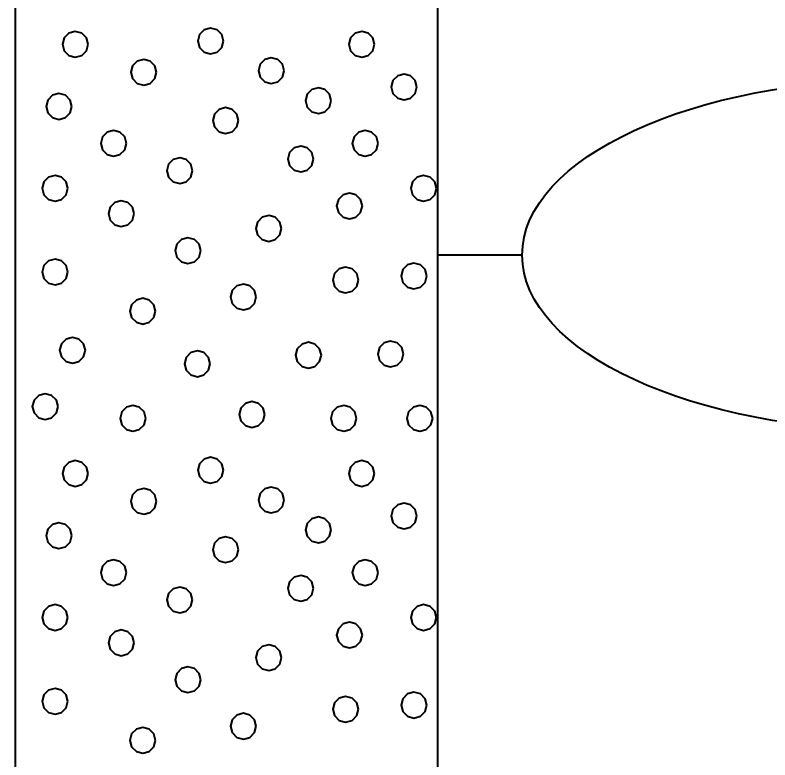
# Model space of a CAD drawing. Extents: x -76 to 974, y -1080 to -735.
# Drawn here: x 194.141 to 198.606, y -987.167 to -982.759 of the extents above; entities that cross this region are included whole.
import ezdxf

# ---------------------------------------------------------------- set-up
doc = ezdxf.new("R2010")
doc.units = 0
doc.header["$LTSCALE"] = 0.36
doc.layers.add('27', color=7, linetype='Continuous', lineweight=40)

msp = doc.modelspace()

# ---------------------------------------------------------------- linework, layer by layer
at = {"layer": '27'}
for p, q in [((194.1412, -980.1789), (194.1412, -999.6789)), ((196.6412, -999.6789), (196.6412, -980.1789)), ((197.1412, -984.1789), (196.6412, -984.1789))]:
    msp.add_line(p, q, dxfattribs=at)
for points in [[(195.374, -982.912), (195.3638, -982.8739), (195.3359, -982.846), (195.2978, -982.8358), (195.2597, -982.846), (195.2319, -982.8739), (195.2216, -982.912), (195.2319, -982.9501), (195.2597, -982.978), (195.2978, -982.9882), (195.3359, -982.978), (195.3638, -982.9501)], [(194.5731, -982.9316), (194.5629, -982.8935), (194.535, -982.8656), (194.4969, -982.8554), (194.4588, -982.8656), (194.4309, -982.8935), (194.4207, -982.9316), (194.4309, -982.9697), (194.4588, -982.9975), (194.4969, -983.0078), (194.535, -982.9975), (194.5629, -982.9697)], [(196.2677, -982.9316), (196.2575, -982.8935), (196.2296, -982.8656), (196.1915, -982.8554), (196.1534, -982.8656), (196.1255, -982.8935), (196.1153, -982.9316), (196.1255, -982.9697), (196.1534, -982.9976), (196.1915, -983.0078), (196.2296, -982.9976), (196.2575, -982.9697)], [(195.7331, -983.0878), (195.7229, -983.0497), (195.695, -983.0218), (195.6569, -983.0116), (195.6188, -983.0218), (195.5909, -983.0497), (195.5807, -983.0878), (195.5909, -983.1259), (195.6188, -983.1538), (195.6569, -983.164), (195.695, -983.1538), (195.7229, -983.1259)], [(194.978, -983.0968), (194.9678, -983.0587), (194.9399, -983.0308), (194.9018, -983.0206), (194.8637, -983.0308), (194.8358, -983.0587), (194.8256, -983.0968), (194.8358, -983.1349), (194.8637, -983.1628), (194.9018, -983.173), (194.9399, -983.1628), (194.9678, -983.1349)], [(196.5186, -983.1837), (196.5083, -983.1456), (196.4805, -983.1177), (196.4424, -983.1075), (196.4043, -983.1177), (196.3764, -983.1456), (196.3662, -983.1837), (196.3764, -983.2218), (196.4043, -983.2497), (196.4424, -983.2599), (196.4805, -983.2497), (196.5083, -983.2218)], [(196.0113, -983.2651), (196.0011, -983.227), (195.9732, -983.1991), (195.9351, -983.1889), (195.897, -983.1991), (195.8691, -983.227), (195.8589, -983.2651), (195.8691, -983.3032), (195.897, -983.3311), (195.9351, -983.3413), (195.9732, -983.3311), (196.0011, -983.3032)], [(194.4769, -983.2994), (194.4667, -983.2613), (194.4388, -983.2334), (194.4007, -983.2232), (194.3626, -983.2334), (194.3347, -983.2613), (194.3245, -983.2994), (194.3347, -983.3375), (194.3626, -983.3654), (194.4007, -983.3756), (194.4388, -983.3654), (194.4667, -983.3375)], [(195.463, -983.3826), (195.4528, -983.3445), (195.4249, -983.3166), (195.3868, -983.3064), (195.3487, -983.3166), (195.3208, -983.3445), (195.3106, -983.3826), (195.3208, -983.4207), (195.3487, -983.4486), (195.3868, -983.4588), (195.4249, -983.4486), (195.4528, -983.4207)], [(194.7998, -983.5181), (194.7896, -983.48), (194.7617, -983.4521), (194.7236, -983.4419), (194.6855, -983.4521), (194.6576, -983.48), (194.6474, -983.5181), (194.6576, -983.5562), (194.6855, -983.5841), (194.7236, -983.5943), (194.7617, -983.5841), (194.7896, -983.5562)], [(196.2885, -983.5181), (196.2782, -983.48), (196.2504, -983.4521), (196.2123, -983.4419), (196.1742, -983.4521), (196.1463, -983.48), (196.1361, -983.5181), (196.1463, -983.5562), (196.1742, -983.5841), (196.2123, -983.5943), (196.2504, -983.5841), (196.2782, -983.5562)], [(195.9071, -983.6109), (195.8969, -983.5728), (195.869, -983.5449), (195.8309, -983.5347), (195.7928, -983.5449), (195.7649, -983.5728), (195.7547, -983.6109), (195.7649, -983.649), (195.7928, -983.6769), (195.8309, -983.6871), (195.869, -983.6769), (195.8969, -983.649)], [(195.1913, -983.6795), (195.1811, -983.6414), (195.1532, -983.6135), (195.1151, -983.6033), (195.077, -983.6135), (195.0492, -983.6414), (195.0389, -983.6795), (195.0492, -983.7176), (195.077, -983.7455), (195.1151, -983.7557), (195.1532, -983.7455), (195.1811, -983.7176)], [(194.454, -983.7838), (194.4438, -983.7457), (194.4159, -983.7178), (194.3778, -983.7076), (194.3397, -983.7178), (194.3118, -983.7457), (194.3016, -983.7838), (194.3118, -983.8219), (194.3397, -983.8497), (194.3778, -983.86), (194.4159, -983.8497), (194.4438, -983.8219)], [(196.6342, -983.7838), (196.624, -983.7457), (196.5961, -983.7178), (196.558, -983.7076), (196.5199, -983.7178), (196.4921, -983.7457), (196.4818, -983.7838), (196.4921, -983.8219), (196.5199, -983.8497), (196.558, -983.86), (196.5961, -983.8497), (196.624, -983.8219)], [(196.1957, -983.888), (196.1854, -983.8499), (196.1576, -983.822), (196.1195, -983.8118), (196.0814, -983.822), (196.0535, -983.8499), (196.0433, -983.888), (196.0535, -983.9261), (196.0814, -983.954), (196.1195, -983.9642), (196.1576, -983.954), (196.1854, -983.9261)], [(194.8456, -983.9338), (194.8354, -983.8957), (194.8075, -983.8678), (194.7694, -983.8576), (194.7313, -983.8678), (194.7034, -983.8957), (194.6932, -983.9338), (194.7034, -983.9719), (194.7313, -983.9998), (194.7694, -984.01), (194.8075, -983.9998), (194.8354, -983.9719)], [(195.7177, -984.0215), (195.7074, -983.9834), (195.6796, -983.9555), (195.6415, -983.9453), (195.6034, -983.9555), (195.5755, -983.9834), (195.5653, -984.0215), (195.5755, -984.0596), (195.6034, -984.0875), (195.6415, -984.0977), (195.6796, -984.0875), (195.7074, -984.0596)], [(195.2397, -984.1524), (195.2294, -984.1143), (195.2016, -984.0864), (195.1635, -984.0762), (195.1254, -984.0864), (195.0975, -984.1143), (195.0873, -984.1524), (195.0975, -984.1905), (195.1254, -984.2184), (195.1635, -984.2286), (195.2016, -984.2184), (195.2294, -984.1905)], [(194.454, -984.2796), (194.4438, -984.2415), (194.4159, -984.2136), (194.3778, -984.2034), (194.3397, -984.2136), (194.3118, -984.2415), (194.3016, -984.2796), (194.3118, -984.3177), (194.3397, -984.3455), (194.3778, -984.3558), (194.4159, -984.3455), (194.4438, -984.3177)], [(196.1728, -984.3266), (196.1626, -984.2885), (196.1347, -984.2606), (196.0966, -984.2504), (196.0585, -984.2606), (196.0306, -984.2885), (196.0204, -984.3266), (196.0306, -984.3647), (196.0585, -984.3926), (196.0966, -984.4028), (196.1347, -984.3926), (196.1626, -984.3647)], [(196.577, -984.3024), (196.5668, -984.2643), (196.5389, -984.2364), (196.5008, -984.2262), (196.4627, -984.2364), (196.4348, -984.2643), (196.4246, -984.3024), (196.4348, -984.3405), (196.4627, -984.3684), (196.5008, -984.3786), (196.5389, -984.3684), (196.5668, -984.3405)], [(195.5676, -984.427), (195.5574, -984.3889), (195.5295, -984.361), (195.4914, -984.3508), (195.4533, -984.361), (195.4255, -984.3889), (195.4152, -984.427), (195.4255, -984.4651), (195.4533, -984.493), (195.4914, -984.5032), (195.5295, -984.493), (195.5574, -984.4651)], [(194.9727, -984.5109), (194.9625, -984.4728), (194.9346, -984.4449), (194.8965, -984.4347), (194.8584, -984.4449), (194.8305, -984.4728), (194.8203, -984.5109), (194.8305, -984.549), (194.8584, -984.5769), (194.8965, -984.5871), (194.9346, -984.5769), (194.9625, -984.549)], [(194.557, -984.7423), (194.5468, -984.7042), (194.5189, -984.6763), (194.4808, -984.6661), (194.4427, -984.6763), (194.4148, -984.7042), (194.4046, -984.7423), (194.4148, -984.7804), (194.4427, -984.8083), (194.4808, -984.8185), (194.5189, -984.8083), (194.5468, -984.7804)], [(195.9528, -984.7715), (195.9426, -984.7334), (195.9147, -984.7055), (195.8766, -984.6953), (195.8385, -984.7055), (195.8106, -984.7334), (195.8004, -984.7715), (195.8106, -984.8096), (195.8385, -984.8375), (195.8766, -984.8477), (195.9147, -984.8375), (195.9426, -984.8096)], [(196.4385, -984.7639), (196.4283, -984.7258), (196.4004, -984.6979), (196.3623, -984.6877), (196.3242, -984.6979), (196.2963, -984.7258), (196.2861, -984.7639), (196.2963, -984.802), (196.3242, -984.8299), (196.3623, -984.8401), (196.4004, -984.8299), (196.4283, -984.802)], [(195.2956, -984.8224), (195.2854, -984.7843), (195.2575, -984.7564), (195.2194, -984.7462), (195.1813, -984.7564), (195.1534, -984.7843), (195.1432, -984.8224), (195.1534, -984.8605), (195.1813, -984.8884), (195.2194, -984.8986), (195.2575, -984.8884), (195.2854, -984.8605)], [(194.3955, -985.0754), (194.3853, -985.0373), (194.3574, -985.0094), (194.3193, -984.9992), (194.2812, -985.0094), (194.2533, -985.0373), (194.2431, -985.0754), (194.2533, -985.1135), (194.2812, -985.1414), (194.3193, -985.1516), (194.3574, -985.1414), (194.3853, -985.1135)], [(194.9142, -985.1453), (194.904, -985.1072), (194.8761, -985.0793), (194.838, -985.0691), (194.7999, -985.0793), (194.772, -985.1072), (194.7618, -985.1453), (194.772, -985.1834), (194.7999, -985.2113), (194.838, -985.2215), (194.8761, -985.2113), (194.904, -985.1834)], [(195.6185, -985.1224), (195.6083, -985.0843), (195.5804, -985.0564), (195.5423, -985.0462), (195.5042, -985.0564), (195.4763, -985.0843), (195.4661, -985.1224), (195.4763, -985.1605), (195.5042, -985.1884), (195.5423, -985.1986), (195.5804, -985.1884), (195.6083, -985.1605)], [(196.1613, -985.1453), (196.1511, -985.1072), (196.1232, -985.0793), (196.0851, -985.0691), (196.047, -985.0793), (196.0191, -985.1072), (196.0089, -985.1453), (196.0191, -985.1834), (196.047, -985.2113), (196.0851, -985.2215), (196.1232, -985.2113), (196.1511, -985.1834)], [(196.6114, -985.1453), (196.6011, -985.1072), (196.5733, -985.0793), (196.5352, -985.0691), (196.4971, -985.0793), (196.4692, -985.1072), (196.459, -985.1453), (196.4692, -985.1834), (196.4971, -985.2113), (196.5352, -985.2215), (196.5733, -985.2113), (196.6011, -985.1834)], [(195.374, -985.452), (195.3638, -985.4139), (195.3359, -985.386), (195.2978, -985.3758), (195.2597, -985.386), (195.2319, -985.4139), (195.2216, -985.452), (195.2319, -985.4901), (195.2597, -985.518), (195.2978, -985.5282), (195.3359, -985.518), (195.3638, -985.4901)], [(194.5731, -985.4716), (194.5629, -985.4335), (194.535, -985.4056), (194.4969, -985.3954), (194.4588, -985.4056), (194.4309, -985.4335), (194.4207, -985.4716), (194.4309, -985.5097), (194.4588, -985.5375), (194.4969, -985.5478), (194.535, -985.5375), (194.5629, -985.5097)], [(196.2677, -985.4716), (196.2575, -985.4335), (196.2296, -985.4056), (196.1915, -985.3954), (196.1534, -985.4056), (196.1255, -985.4335), (196.1153, -985.4716), (196.1255, -985.5097), (196.1534, -985.5376), (196.1915, -985.5478), (196.2296, -985.5376), (196.2575, -985.5097)], [(194.978, -985.6368), (194.9678, -985.5987), (194.9399, -985.5708), (194.9018, -985.5606), (194.8637, -985.5708), (194.8358, -985.5987), (194.8256, -985.6368), (194.8358, -985.6749), (194.8637, -985.7028), (194.9018, -985.713), (194.9399, -985.7028), (194.9678, -985.6749)], [(195.7331, -985.6278), (195.7229, -985.5897), (195.695, -985.5618), (195.6569, -985.5516), (195.6188, -985.5618), (195.5909, -985.5897), (195.5807, -985.6278), (195.5909, -985.6659), (195.6188, -985.6938), (195.6569, -985.704), (195.695, -985.6938), (195.7229, -985.6659)], [(196.5186, -985.7237), (196.5083, -985.6856), (196.4805, -985.6577), (196.4424, -985.6475), (196.4043, -985.6577), (196.3764, -985.6856), (196.3662, -985.7237), (196.3764, -985.7618), (196.4043, -985.7897), (196.4424, -985.7999), (196.4805, -985.7897), (196.5083, -985.7618)], [(196.0113, -985.8051), (196.0011, -985.767), (195.9732, -985.7391), (195.9351, -985.7289), (195.897, -985.7391), (195.8691, -985.767), (195.8589, -985.8051), (195.8691, -985.8432), (195.897, -985.8711), (195.9351, -985.8813), (195.9732, -985.8711), (196.0011, -985.8432)], [(194.4769, -985.8394), (194.4667, -985.8013), (194.4388, -985.7734), (194.4007, -985.7632), (194.3626, -985.7734), (194.3347, -985.8013), (194.3245, -985.8394), (194.3347, -985.8775), (194.3626, -985.9054), (194.4007, -985.9156), (194.4388, -985.9054), (194.4667, -985.8775)], [(195.463, -985.9226), (195.4528, -985.8845), (195.4249, -985.8566), (195.3868, -985.8464), (195.3487, -985.8566), (195.3208, -985.8845), (195.3106, -985.9226), (195.3208, -985.9607), (195.3487, -985.9886), (195.3868, -985.9988), (195.4249, -985.9886), (195.4528, -985.9607)], [(194.7998, -986.0581), (194.7896, -986.02), (194.7617, -985.9921), (194.7236, -985.9819), (194.6855, -985.9921), (194.6576, -986.02), (194.6474, -986.0581), (194.6576, -986.0962), (194.6855, -986.1241), (194.7236, -986.1343), (194.7617, -986.1241), (194.7896, -986.0962)], [(196.2885, -986.0581), (196.2782, -986.02), (196.2504, -985.9921), (196.2123, -985.9819), (196.1742, -985.9921), (196.1463, -986.02), (196.1361, -986.0581), (196.1463, -986.0962), (196.1742, -986.1241), (196.2123, -986.1343), (196.2504, -986.1241), (196.2782, -986.0962)], [(195.9071, -986.1509), (195.8969, -986.1128), (195.869, -986.0849), (195.8309, -986.0747), (195.7928, -986.0849), (195.7649, -986.1128), (195.7547, -986.1509), (195.7649, -986.189), (195.7928, -986.2169), (195.8309, -986.2271), (195.869, -986.2169), (195.8969, -986.189)], [(195.1913, -986.2195), (195.1811, -986.1814), (195.1532, -986.1535), (195.1151, -986.1433), (195.077, -986.1535), (195.0492, -986.1814), (195.0389, -986.2195), (195.0492, -986.2576), (195.077, -986.2855), (195.1151, -986.2957), (195.1532, -986.2855), (195.1811, -986.2576)], [(194.454, -986.3238), (194.4438, -986.2857), (194.4159, -986.2578), (194.3778, -986.2476), (194.3397, -986.2578), (194.3118, -986.2857), (194.3016, -986.3238), (194.3118, -986.3619), (194.3397, -986.3897), (194.3778, -986.4), (194.4159, -986.3897), (194.4438, -986.3619)], [(196.6342, -986.3238), (196.624, -986.2857), (196.5961, -986.2578), (196.558, -986.2476), (196.5199, -986.2578), (196.4921, -986.2857), (196.4818, -986.3238), (196.4921, -986.3619), (196.5199, -986.3897), (196.558, -986.4), (196.5961, -986.3897), (196.624, -986.3619)], [(196.1957, -986.428), (196.1854, -986.3899), (196.1576, -986.362), (196.1195, -986.3518), (196.0814, -986.362), (196.0535, -986.3899), (196.0433, -986.428), (196.0535, -986.4661), (196.0814, -986.494), (196.1195, -986.5042), (196.1576, -986.494), (196.1854, -986.4661)], [(194.8456, -986.4738), (194.8354, -986.4357), (194.8075, -986.4078), (194.7694, -986.3976), (194.7313, -986.4078), (194.7034, -986.4357), (194.6932, -986.4738), (194.7034, -986.5119), (194.7313, -986.5398), (194.7694, -986.55), (194.8075, -986.5398), (194.8354, -986.5119)], [(195.7177, -986.5615), (195.7074, -986.5234), (195.6796, -986.4955), (195.6415, -986.4853), (195.6034, -986.4955), (195.5755, -986.5234), (195.5653, -986.5615), (195.5755, -986.5996), (195.6034, -986.6275), (195.6415, -986.6377), (195.6796, -986.6275), (195.7074, -986.5996)], [(195.2397, -986.6924), (195.2294, -986.6543), (195.2016, -986.6264), (195.1635, -986.6162), (195.1254, -986.6264), (195.0975, -986.6543), (195.0873, -986.6924), (195.0975, -986.7305), (195.1254, -986.7584), (195.1635, -986.7686), (195.2016, -986.7584), (195.2294, -986.7305)], [(194.454, -986.8196), (194.4438, -986.7815), (194.4159, -986.7536), (194.3778, -986.7434), (194.3397, -986.7536), (194.3118, -986.7815), (194.3016, -986.8196), (194.3118, -986.8577), (194.3397, -986.8855), (194.3778, -986.8958), (194.4159, -986.8855), (194.4438, -986.8577)], [(196.577, -986.8424), (196.5668, -986.8043), (196.5389, -986.7764), (196.5008, -986.7662), (196.4627, -986.7764), (196.4348, -986.8043), (196.4246, -986.8424), (196.4348, -986.8805), (196.4627, -986.9084), (196.5008, -986.9186), (196.5389, -986.9084), (196.5668, -986.8805)], [(196.1728, -986.8666), (196.1626, -986.8285), (196.1347, -986.8006), (196.0966, -986.7904), (196.0585, -986.8006), (196.0306, -986.8285), (196.0204, -986.8666), (196.0306, -986.9047), (196.0585, -986.9326), (196.0966, -986.9428), (196.1347, -986.9326), (196.1626, -986.9047)], [(195.5676, -986.967), (195.5574, -986.9289), (195.5295, -986.901), (195.4914, -986.8908), (195.4533, -986.901), (195.4255, -986.9289), (195.4152, -986.967), (195.4255, -987.0051), (195.4533, -987.033), (195.4914, -987.0432), (195.5295, -987.033), (195.5574, -987.0051)], [(194.9727, -987.0509), (194.9625, -987.0128), (194.9346, -986.9849), (194.8965, -986.9747), (194.8584, -986.9849), (194.8305, -987.0128), (194.8203, -987.0509), (194.8305, -987.089), (194.8584, -987.1169), (194.8965, -987.1271), (194.9346, -987.1169), (194.9625, -987.089)]]:
    msp.add_lwpolyline(points, close=True, dxfattribs=at)
msp.add_ellipse((199.3986, -984.1789), major_axis=(2.2574, 0), ratio=0.461538, dxfattribs=at)

doc.saveas('drawing.dxf')
